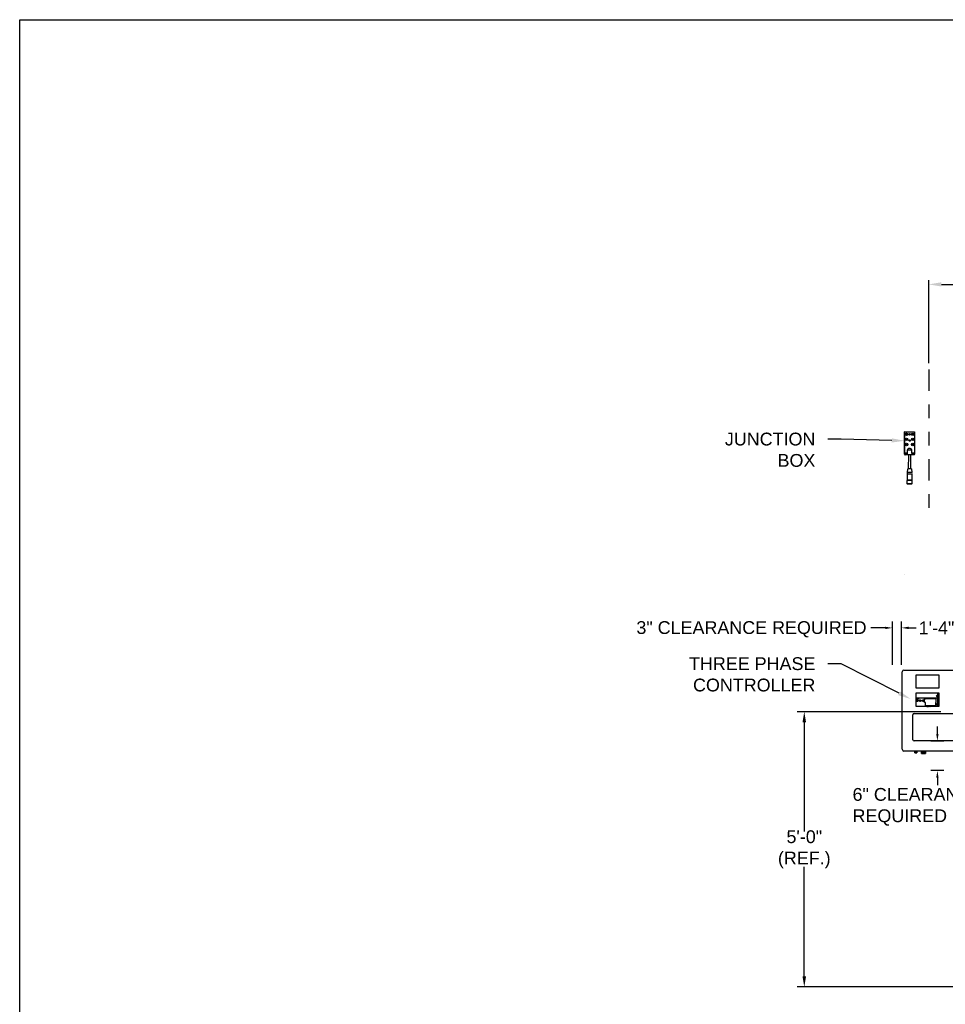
# Model space of a CAD drawing. Header units: inches. Extents: x 170 to 312, y 215 to 248.
# Tile 292 of 557: x 219 to 226, y 240 to 247. Entities that reach past the tile are written whole.
import ezdxf
from ezdxf import colors
from ezdxf.entities.mleader import LeaderData, LeaderLine
from ezdxf.math import Vec2, Vec3

# ---------------------------------------------------------------- set-up
doc = ezdxf.new("R2010")
doc.units = ezdxf.units.IN
doc.header["$LTSCALE"] = 0.25
doc.header["$MEASUREMENT"] = 0
doc.linetypes.add('PHANTOM2', pattern=[1.25, 0.625, -0.125, 0.125, -0.125, 0.125, -0.125])
for name, color, linetype in [('ANNOTATIONS', 1, 'Continuous'), ('HIDDEN', 6, 'PHANTOM2'), ('MOTOR LH', 7, 'Continuous')]:
    doc.layers.add(name, color=color, linetype=linetype)
doc.styles.add('ARIAL', font='arial.ttf', dxfattribs={"height": 0.09375})
doc.dimstyles.new('STANDARD$0', dxfattribs={"dimtxt": 0.09375, "dimasz": 0.09375, "dimexe": 0.03125, "dimexo": 0.046875, "dimgap": 0.09, "dimtad": 0, "dimtih": 1, "dimtoh": 1, "dimdec": 4, "dimzin": 0, "dimdsep": 46, "dimtxsty": 'ARIAL', "dimcen": 0.09, "dimadec": 0, "dimazin": 0, "dimtfac": 1, "dimtdec": 4, "dimtofl": 0, "dimtmove": 0, "dimatfit": 1, "dimfxl": 1, "dimtolj": 1, "dimtzin": 0, "dimarcsym": 0})

# ---------------------------------------------------------------- blocks, each defined once
blk = doc.blocks.new('*D62')
at = {"layer": 'ANNOTATIONS', "color": 0, "lineweight": -2, "transparency": 16777216}
for p, q in [((225.5645, 244.6686), (225.5645, 245.2762)), ((225.6582, 245.2449), (225.9837, 245.2449)), ((226.6714, 245.2449), (226.3459, 245.2449)), ((226.7652, 243.2753), (226.7652, 245.2762))]:
    blk.add_line(p, q, dxfattribs=at)
at = {"layer": 'ANNOTATIONS', "color": 0, "transparency": 16777216}
for points in [[(225.6582, 245.2605), (225.6582, 245.2293), (225.5645, 245.2449)], [(226.6714, 245.2605), (226.6714, 245.2293), (226.7652, 245.2449)]]:
    blk.add_solid(points, dxfattribs=at)
at = {"layer": 'defpoints', "color": 0, "transparency": 16777216}
for p in [(225.5645, 245.2449), (225.5645, 244.6217), (226.7652, 243.2284)]:
    blk.add_point(p, dxfattribs=at)
at = {"layer": 'ANNOTATIONS', "color": 0, "transparency": 16777216, "insert": (226.1648, 245.2449), "char_height": 0.09375, "attachment_point": 5, "style": 'ARIAL'}
blk.add_mtext('\\A1;20"', dxfattribs=at)

msp = doc.modelspace()

# ---------------------------------------------------------------- linework, layer by layer
at = {"layer": 'ANNOTATIONS'}
for p, q in [((225.29954, 242.46136), (225.29954, 242.77806)), ((225.36522, 242.46136), (225.36522, 242.77806)), ((225.2464, 242.73092), (225.1418, 242.73092)), ((225.41866, 242.73092), (225.4718, 242.73092)), ((225.65437, 242.11772), (224.60342, 242.11772)), ((224.65452, 242.04006), (224.65452, 241.23964)), ((225.62821, 241.95547), (225.62821, 242.00861)), ((225.67534, 241.90233), (225.58108, 241.90233)), ((225.67534, 241.68703), (225.58108, 241.68703)), ((225.62821, 241.63389), (225.62821, 241.58075)), ((224.65452, 240.18109), (224.65452, 240.98112)), ((226.18475, 240.10342), (224.60342, 240.10342))]:
    msp.add_line(p, q, dxfattribs=at)
for points in [[(225.2464, 242.73978), (225.2464, 242.72207), (225.29954, 242.73092)], [(225.41866, 242.73978), (225.41866, 242.72207), (225.36552, 242.73092)], [(224.66746, 242.04006), (224.64157, 242.04006), (224.65452, 242.11772)], [(225.63707, 241.95547), (225.61936, 241.95547), (225.62821, 241.90233)], [(225.63707, 241.63389), (225.61936, 241.63389), (225.62821, 241.68703)], [(224.66746, 240.18109), (224.64157, 240.18109), (224.65452, 240.10342)]]:
    msp.add_solid(points, dxfattribs=at)
at = {"layer": 'defpoints'}
msp.add_lwpolyline([(238.38533, 234.44685), (218.91545, 234.44685), (218.91545, 247.18196), (238.38533, 247.18196)], close=True, dxfattribs=at)
at = {"layer": 'HIDDEN'}
msp.add_line((225.56447, 244.62168), (225.56447, 243.59099), dxfattribs=at)
at = {"layer": 'MOTOR LH'}
for p, q in [((225.3884, 244.00197), (225.38871, 244.16558)), ((225.38893, 244.01087), (225.38922, 244.16507)), ((225.38922, 244.1661), (225.46086, 244.16596)), ((225.38973, 244.16558), (225.46035, 244.16545)), ((225.40676, 244.14873), (225.40675, 244.14737)), ((225.40675, 244.14737), (225.40754, 244.14736)), ((225.40752, 244.14873), (225.40676, 244.14873)), ((225.46086, 244.16494), (225.46057, 244.01074)), ((225.46137, 244.16545), (225.46107, 244.00183)), ((225.40795, 244.01032), (225.38944, 244.01036)), ((225.40793, 243.99821), (225.39211, 243.99824)), ((225.40307, 244.00129), (225.39471, 244.00131)), ((225.39472, 244.00728), (225.40308, 244.00726)), ((225.40795, 244.01032), (225.40793, 243.99821)), ((225.40799, 244.03233), (225.40795, 244.01032)), ((225.41432, 243.9973), (225.41432, 243.9982)), ((225.41806, 243.89495), (225.41825, 243.99729)), ((225.42993, 244.04355), (225.4197, 244.04356)), ((225.43121, 243.99727), (225.43102, 243.89492)), ((225.43513, 243.99816), (225.43513, 243.99726)), ((225.44155, 244.01026), (225.44153, 243.99815)), ((225.45735, 243.99812), (225.44153, 243.99815)), ((225.44155, 244.01026), (225.44159, 244.03227)), ((225.46006, 244.01023), (225.44155, 244.01026)), ((225.45476, 244.0012), (225.4464, 244.00121)), ((225.44641, 244.00718), (225.45477, 244.00717)), ((225.40839, 243.81309), (225.40847, 243.85573)), ((225.40885, 243.86924), (225.41123, 243.89403)), ((225.43784, 243.89398), (225.44013, 243.86918)), ((225.44046, 243.85567), (225.44039, 243.81303)), ((225.40693, 243.78443), (225.40698, 243.80913)), ((225.40698, 243.80913), (225.40839, 243.81309)), ((225.44039, 243.81303), (225.44178, 243.80907)), ((225.44178, 243.80907), (225.44173, 243.78437)), ((225.37111, 241.84212), (225.37111, 242.40971)), ((225.38359, 242.42219), (225.87452, 242.42219)), ((225.47317, 242.28866), (225.47317, 242.38848)), ((225.47317, 242.38848), (225.63953, 242.38848)), ((225.63953, 242.38848), (225.63953, 242.28866)), ((225.63953, 242.28866), (225.47317, 242.28866)), ((225.47317, 242.15539), (225.47317, 242.25494)), ((225.47317, 242.25494), (225.63953, 242.25494)), ((225.47317, 242.22), (225.63068, 242.22)), ((225.47317, 242.21568), (225.48969, 242.21568)), ((225.48969, 242.21044), (225.47317, 242.21044)), ((225.47506, 242.21568), (225.47506, 242.21044)), ((225.47558, 242.21568), (225.47558, 242.21044)), ((225.47655, 242.21044), (225.47655, 242.21568)), ((225.4767, 242.21568), (225.4767, 242.21044)), ((225.47707, 242.21044), (225.47707, 242.21568)), ((225.47723, 242.21568), (225.47723, 242.21044)), ((225.4782, 242.21044), (225.4782, 242.21568)), ((225.47872, 242.21044), (225.47872, 242.21568)), ((225.48969, 242.21568), (225.48969, 242.21044)), ((225.53339, 242.18594), (225.53339, 242.21148)), ((225.53339, 242.21148), (225.54094, 242.21148)), ((225.54094, 242.21494), (225.6143, 242.21494)), ((225.54094, 242.21148), (225.54094, 242.21494)), ((225.6143, 242.21494), (225.6143, 242.21148)), ((225.6143, 242.21148), (225.61768, 242.21148)), ((225.61768, 242.21148), (225.61768, 242.18594)), ((225.63068, 242.2359), (225.63068, 242.25494)), ((225.63068, 242.2303), (225.63068, 242.17433)), ((225.63074, 242.25494), (225.63074, 242.2358)), ((225.63074, 242.23039), (225.63074, 242.17423)), ((225.6314, 242.23438), (225.6314, 242.25494)), ((225.6314, 242.17282), (225.6314, 242.23181)), ((225.63179, 242.15539), (225.63179, 242.25494)), ((225.63218, 242.15539), (225.63218, 242.25494)), ((225.63402, 242.15539), (225.63402, 242.25494)), ((225.63953, 242.25494), (225.63953, 242.15539)), ((225.63953, 242.15539), (225.47317, 242.15539)), ((225.54094, 242.18594), (225.53339, 242.18594)), ((225.54094, 242.16123), (225.54094, 242.18594)), ((225.6143, 242.16124), (225.54094, 242.16124)), ((225.6143, 242.16123), (225.54094, 242.16123)), ((225.5452, 242.15647), (225.54719, 242.15647)), ((225.5452, 242.15539), (225.5452, 242.15647)), ((225.54719, 242.15882), (225.54719, 242.15539)), ((225.5738, 242.15882), (225.54719, 242.15882)), ((225.54719, 242.15859), (225.5738, 242.15859)), ((225.54719, 242.1582), (225.5738, 242.1582)), ((225.54753, 242.15698), (225.5482, 242.15539)), ((225.54783, 242.15698), (225.54753, 242.15698)), ((225.5485, 242.15539), (225.54783, 242.15698)), ((225.54848, 242.15882), (225.54848, 242.15909)), ((225.54848, 242.15909), (225.57271, 242.15909)), ((225.54991, 242.15698), (225.54923, 242.15539)), ((225.54953, 242.15539), (225.55021, 242.15698)), ((225.55021, 242.15698), (225.54991, 242.15698)), ((225.55795, 242.15666), (225.55833, 242.15666)), ((225.55861, 242.15698), (225.558, 242.15698)), ((225.55833, 242.15566), (225.55814, 242.15566)), ((225.55833, 242.15666), (225.55833, 242.15566)), ((225.55861, 242.15539), (225.55861, 242.15698)), ((225.5642, 242.15698), (225.56347, 242.15539)), ((225.56377, 242.15539), (225.56423, 242.15638)), ((225.56424, 242.15698), (225.5642, 242.15698)), ((225.56423, 242.15638), (225.56469, 242.15539)), ((225.565, 242.15539), (225.56424, 242.15698)), ((225.56976, 242.15554), (225.56976, 242.15539)), ((225.57068, 242.15554), (225.56976, 242.15554)), ((225.57068, 242.15646), (225.57068, 242.15554)), ((225.57096, 242.15646), (225.57068, 242.15646)), ((225.57096, 242.15554), (225.57096, 242.15646)), ((225.57188, 242.15554), (225.57096, 242.15554)), ((225.57188, 242.15539), (225.57188, 242.15554)), ((225.57271, 242.15909), (225.57271, 242.15882)), ((225.5738, 242.15539), (225.5738, 242.15882)), ((225.5738, 242.15647), (225.57599, 242.15647)), ((225.57599, 242.15647), (225.57599, 242.15539)), ((225.57677, 242.16124), (225.57677, 242.16123)), ((225.57743, 242.16124), (225.57743, 242.16123)), ((225.58267, 242.16123), (225.58267, 242.16124)), ((225.58332, 242.16123), (225.58332, 242.16124)), ((225.60985, 242.16124), (225.60985, 242.16123)), ((225.61037, 242.16124), (225.61037, 242.16123)), ((225.61134, 242.16123), (225.61134, 242.16124)), ((225.6115, 242.16124), (225.6115, 242.16123)), ((225.61187, 242.16123), (225.61187, 242.16124)), ((225.61202, 242.16124), (225.61202, 242.16123)), ((225.61299, 242.16123), (225.61299, 242.16124)), ((225.61351, 242.16123), (225.61351, 242.16124)), ((225.61768, 242.18594), (225.6143, 242.18594)), ((225.6143, 242.18594), (225.6143, 242.16123)), ((225.62212, 242.17096), (225.6313, 242.17051)), ((225.63068, 242.16873), (225.63068, 242.15539)), ((225.63074, 242.16883), (225.63074, 242.15539)), ((225.6314, 242.15539), (225.6314, 242.17025)), ((225.44792, 241.9128), (225.44792, 242.09547)), ((225.4574, 242.10495), (225.79378, 242.10495)), ((225.79378, 241.90332), (225.4574, 241.90332)), ((225.87452, 241.82964), (225.38359, 241.82964)), ((225.46314, 241.82417), (225.46314, 241.82964)), ((225.47778, 241.82964), (225.47778, 241.82417)), ((225.51248, 241.82051), (225.51248, 241.82964)), ((225.5411, 241.82964), (225.5411, 241.82051)), ((225.46281, 241.82398), (225.46314, 241.82417)), ((225.46314, 241.82379), (225.46281, 241.82398)), ((225.47811, 241.82398), (225.46281, 241.82398)), ((225.46281, 241.82332), (225.46314, 241.82351)), ((225.46314, 241.82312), (225.46281, 241.82332)), ((225.47811, 241.82332), (225.46281, 241.82332)), ((225.46281, 241.82265), (225.46314, 241.82284)), ((225.46314, 241.82246), (225.46281, 241.82265)), ((225.47811, 241.82265), (225.46281, 241.82265)), ((225.46281, 241.82199), (225.46314, 241.82218)), ((225.46314, 241.82179), (225.46281, 241.82199)), ((225.47811, 241.82199), (225.46281, 241.82199)), ((225.46281, 241.82132), (225.46314, 241.82151)), ((225.46314, 241.82113), (225.46281, 241.82132)), ((225.47811, 241.82132), (225.46281, 241.82132)), ((225.46281, 241.82066), (225.46314, 241.82085)), ((225.46314, 241.82046), (225.46281, 241.82066)), ((225.47811, 241.82066), (225.46281, 241.82066)), ((225.46281, 241.81999), (225.46314, 241.82018)), ((225.46314, 241.8198), (225.46281, 241.81999)), ((225.47811, 241.81999), (225.46281, 241.81999)), ((225.46281, 241.81932), (225.46314, 241.81952)), ((225.46314, 241.81913), (225.46281, 241.81932)), ((225.47811, 241.81932), (225.46281, 241.81932)), ((225.47778, 241.82417), (225.46314, 241.82417)), ((225.46314, 241.82351), (225.46314, 241.82379)), ((225.47778, 241.82379), (225.46314, 241.82379)), ((225.47778, 241.82351), (225.46314, 241.82351)), ((225.46314, 241.82284), (225.46314, 241.82312)), ((225.47778, 241.82312), (225.46314, 241.82312)), ((225.47778, 241.82284), (225.46314, 241.82284)), ((225.46314, 241.82218), (225.46314, 241.82246)), ((225.47778, 241.82246), (225.46314, 241.82246)), ((225.47778, 241.82218), (225.46314, 241.82218)), ((225.46314, 241.82151), (225.46314, 241.82179)), ((225.47778, 241.82179), (225.46314, 241.82179)), ((225.47778, 241.82151), (225.46314, 241.82151)), ((225.46314, 241.82085), (225.46314, 241.82113)), ((225.47778, 241.82113), (225.46314, 241.82113)), ((225.47778, 241.82085), (225.46314, 241.82085)), ((225.46314, 241.82018), (225.46314, 241.82046)), ((225.47778, 241.82046), (225.46314, 241.82046)), ((225.47778, 241.82018), (225.46314, 241.82018)), ((225.46314, 241.81952), (225.46314, 241.8198)), ((225.47778, 241.8198), (225.46314, 241.8198)), ((225.47778, 241.81952), (225.46314, 241.81952)), ((225.46314, 241.81766), (225.46314, 241.81913)), ((225.47778, 241.81913), (225.46314, 241.81913)), ((225.46314, 241.81766), (225.47778, 241.81766)), ((225.47778, 241.82417), (225.47811, 241.82398)), ((225.47811, 241.82398), (225.47778, 241.82379)), ((225.47778, 241.82379), (225.47778, 241.82351)), ((225.47778, 241.82351), (225.47811, 241.82332)), ((225.47811, 241.82332), (225.47778, 241.82312)), ((225.47778, 241.82312), (225.47778, 241.82284)), ((225.47778, 241.82284), (225.47811, 241.82265)), ((225.47811, 241.82265), (225.47778, 241.82246)), ((225.47778, 241.82246), (225.47778, 241.82218)), ((225.47778, 241.82218), (225.47811, 241.82199)), ((225.47811, 241.82199), (225.47778, 241.82179)), ((225.47778, 241.82179), (225.47778, 241.82151)), ((225.47778, 241.82151), (225.47811, 241.82132)), ((225.47811, 241.82132), (225.47778, 241.82113)), ((225.47778, 241.82113), (225.47778, 241.82085)), ((225.47778, 241.82085), (225.47811, 241.82066)), ((225.47811, 241.82066), (225.47778, 241.82046)), ((225.47778, 241.82046), (225.47778, 241.82018)), ((225.47778, 241.82018), (225.47811, 241.81999)), ((225.47811, 241.81999), (225.47778, 241.8198)), ((225.47778, 241.8198), (225.47778, 241.81952)), ((225.47778, 241.81952), (225.47811, 241.81932)), ((225.47811, 241.81932), (225.47778, 241.81913)), ((225.47778, 241.81913), (225.47778, 241.81766)), ((225.51215, 241.82032), (225.51248, 241.82051)), ((225.51248, 241.82013), (225.51215, 241.82032)), ((225.54143, 241.82032), (225.51215, 241.82032)), ((225.51215, 241.81949), (225.51248, 241.81968)), ((225.51248, 241.8193), (225.51215, 241.81949)), ((225.54143, 241.81949), (225.51215, 241.81949)), ((225.51215, 241.81866), (225.51248, 241.81885)), ((225.51248, 241.81847), (225.51215, 241.81866)), ((225.54143, 241.81866), (225.51215, 241.81866)), ((225.51215, 241.81783), (225.51248, 241.81802)), ((225.51248, 241.81763), (225.51215, 241.81783)), ((225.54143, 241.81783), (225.51215, 241.81783)), ((225.51215, 241.817), (225.51248, 241.81719)), ((225.51248, 241.8168), (225.51215, 241.817)), ((225.54143, 241.817), (225.51215, 241.817)), ((225.51215, 241.81616), (225.51248, 241.81636)), ((225.51248, 241.81597), (225.51215, 241.81616)), ((225.54143, 241.81616), (225.51215, 241.81616)), ((225.51215, 241.81533), (225.51248, 241.81552)), ((225.51248, 241.81514), (225.51215, 241.81533)), ((225.54143, 241.81533), (225.51215, 241.81533)), ((225.51215, 241.8145), (225.51248, 241.81469)), ((225.51248, 241.81431), (225.51215, 241.8145)), ((225.54143, 241.8145), (225.51215, 241.8145)), ((225.51248, 241.82051), (225.5411, 241.82051)), ((225.51248, 241.81968), (225.51248, 241.82013)), ((225.5411, 241.82013), (225.51248, 241.82013)), ((225.51248, 241.81968), (225.5411, 241.81968)), ((225.51248, 241.81885), (225.51248, 241.8193)), ((225.5411, 241.8193), (225.51248, 241.8193)), ((225.51248, 241.81885), (225.5411, 241.81885)), ((225.51248, 241.81802), (225.51248, 241.81847)), ((225.5411, 241.81847), (225.51248, 241.81847)), ((225.51248, 241.81802), (225.5411, 241.81802)), ((225.51248, 241.81719), (225.51248, 241.81763)), ((225.5411, 241.81763), (225.51248, 241.81763)), ((225.51248, 241.81719), (225.5411, 241.81719)), ((225.51248, 241.81636), (225.51248, 241.8168)), ((225.5411, 241.8168), (225.51248, 241.8168)), ((225.51248, 241.81636), (225.5411, 241.81636)), ((225.51248, 241.81552), (225.51248, 241.81597)), ((225.5411, 241.81597), (225.51248, 241.81597)), ((225.51248, 241.81552), (225.5411, 241.81552)), ((225.51248, 241.81469), (225.51248, 241.81514)), ((225.5411, 241.81514), (225.51248, 241.81514)), ((225.51248, 241.81469), (225.5411, 241.81469)), ((225.51248, 241.812), (225.51248, 241.81431)), ((225.5411, 241.81431), (225.51248, 241.81431)), ((225.51248, 241.812), (225.5411, 241.812)), ((225.5411, 241.82051), (225.54143, 241.82032)), ((225.54143, 241.82032), (225.5411, 241.82013)), ((225.5411, 241.82013), (225.5411, 241.81968)), ((225.5411, 241.81968), (225.54143, 241.81949)), ((225.54143, 241.81949), (225.5411, 241.8193)), ((225.5411, 241.8193), (225.5411, 241.81885)), ((225.5411, 241.81885), (225.54143, 241.81866)), ((225.54143, 241.81866), (225.5411, 241.81847)), ((225.5411, 241.81847), (225.5411, 241.81802)), ((225.5411, 241.81802), (225.54143, 241.81783)), ((225.54143, 241.81783), (225.5411, 241.81763)), ((225.5411, 241.81763), (225.5411, 241.81719)), ((225.5411, 241.81719), (225.54143, 241.817)), ((225.54143, 241.817), (225.5411, 241.8168)), ((225.5411, 241.8168), (225.5411, 241.81636)), ((225.5411, 241.81636), (225.54143, 241.81616)), ((225.54143, 241.81616), (225.5411, 241.81597)), ((225.5411, 241.81597), (225.5411, 241.81552)), ((225.5411, 241.81552), (225.54143, 241.81533)), ((225.54143, 241.81533), (225.5411, 241.81514)), ((225.5411, 241.81514), (225.5411, 241.81469)), ((225.5411, 241.81469), (225.54143, 241.8145)), ((225.54143, 241.8145), (225.5411, 241.81431)), ((225.5411, 241.81431), (225.5411, 241.812))]:
    msp.add_line(p, q, dxfattribs=at)
at = {"layer": 'MOTOR LH', "flags": 128}
for points in [[(225.44153, 243.99815), (225.44128, 243.99815), (225.44052, 243.99815), (225.43928, 243.99816), (225.4376, 243.99816), (225.43553, 243.99816), (225.43313, 243.99817), (225.43048, 243.99817), (225.42765, 243.99818), (225.42473, 243.99818), (225.42181, 243.99819), (225.41898, 243.99819), (225.41633, 243.9982), (225.41393, 243.9982), (225.41186, 243.99821), (225.41018, 243.99821), (225.40894, 243.99821), (225.40818, 243.99821), (225.40793, 243.99821)], [(225.44159, 244.03227), (225.44134, 244.03227), (225.44058, 244.03227), (225.43934, 244.03227), (225.43766, 244.03227), (225.43559, 244.03228), (225.43319, 244.03228), (225.43054, 244.03229), (225.42771, 244.03229), (225.42479, 244.0323), (225.42188, 244.0323), (225.41905, 244.03231), (225.41639, 244.03231), (225.41399, 244.03232), (225.41192, 244.03232), (225.41024, 244.03232), (225.409, 244.03233), (225.40825, 244.03233), (225.40799, 244.03233)], [(225.42473, 243.99728), (225.42249, 243.99728), (225.42036, 243.99729), (225.41843, 243.99729), (225.4168, 243.99729), (225.41553, 243.9973), (225.4147, 243.9973), (225.41434, 243.9973), (225.41432, 243.9973)], [(225.43513, 243.99726), (225.43512, 243.99726), (225.43475, 243.99726), (225.43392, 243.99726), (225.43266, 243.99726), (225.43102, 243.99727), (225.4291, 243.99727), (225.42696, 243.99727), (225.42473, 243.99728)], [(225.42447, 243.8557), (225.42169, 243.85571), (225.41899, 243.85571), (225.41647, 243.85572), (225.41418, 243.85572), (225.41221, 243.85573), (225.41061, 243.85573), (225.40943, 243.85573), (225.40871, 243.85573), (225.40847, 243.85573)], [(225.42449, 243.86921), (225.42177, 243.86922), (225.41914, 243.86922), (225.41667, 243.86923), (225.41444, 243.86923), (225.41251, 243.86923), (225.41095, 243.86924), (225.40979, 243.86924), (225.40909, 243.86924), (225.40885, 243.86924)], [(225.42454, 243.89401), (225.42202, 243.89401), (225.41959, 243.89401), (225.41734, 243.89402), (225.41535, 243.89402), (225.4137, 243.89403), (225.41243, 243.89403), (225.41161, 243.89403), (225.41125, 243.89403), (225.41123, 243.89403)], [(225.42454, 243.89493), (225.42214, 243.89494), (225.41984, 243.89494), (225.41771, 243.89495), (225.41585, 243.89495), (225.41432, 243.89495), (225.41319, 243.89495), (225.41249, 243.89496), (225.41225, 243.89496)], [(225.44046, 243.85567), (225.44022, 243.85568), (225.4395, 243.85568), (225.43832, 243.85568), (225.43672, 243.85568), (225.43475, 243.85569), (225.43246, 243.85569), (225.42994, 243.85569), (225.42724, 243.8557), (225.42447, 243.8557)], [(225.44013, 243.86918), (225.43989, 243.86918), (225.43919, 243.86918), (225.43803, 243.86919), (225.43647, 243.86919), (225.43454, 243.86919), (225.43231, 243.8692), (225.42984, 243.8692), (225.42721, 243.86921), (225.42449, 243.86921)], [(225.43682, 243.89491), (225.43659, 243.89491), (225.43589, 243.89491), (225.43475, 243.89491), (225.43323, 243.89492), (225.43136, 243.89492), (225.42924, 243.89492), (225.42693, 243.89493), (225.42454, 243.89493)], [(225.43784, 243.89398), (225.43783, 243.89398), (225.43747, 243.89398), (225.43664, 243.89398), (225.43537, 243.89399), (225.43372, 243.89399), (225.43173, 243.89399), (225.42948, 243.894), (225.42705, 243.894), (225.42454, 243.89401)], [(225.42433, 243.7844), (225.42147, 243.78441), (225.41868, 243.78441), (225.41605, 243.78442), (225.41365, 243.78442), (225.41153, 243.78442), (225.40977, 243.78443), (225.4084, 243.78443), (225.40747, 243.78443), (225.40699, 243.78443), (225.40693, 243.78443)], [(225.42438, 243.8091), (225.42152, 243.8091), (225.41873, 243.80911), (225.4161, 243.80912), (225.41369, 243.80912), (225.41158, 243.80912), (225.40981, 243.80913), (225.40845, 243.80913), (225.40751, 243.80913), (225.40704, 243.80913), (225.40698, 243.80913)], [(225.4271, 243.78337), (225.42156, 243.78338), (225.41888, 243.78339), (225.41635, 243.78339), (225.41404, 243.7834), (225.41204, 243.7834), (225.41039, 243.7834), (225.40914, 243.78341), (225.40832, 243.78341), (225.40797, 243.78341), (225.40796, 243.78341)], [(225.42716, 243.81306), (225.42161, 243.81307), (225.41891, 243.81307), (225.41639, 243.81308), (225.4141, 243.81308), (225.41213, 243.81308), (225.41053, 243.81309), (225.40935, 243.81309), (225.40863, 243.81309), (225.40839, 243.81309)], [(225.44173, 243.78437), (225.44167, 243.78437), (225.4412, 243.78437), (225.44027, 243.78437), (225.4389, 243.78437), (225.43713, 243.78438), (225.43502, 243.78438), (225.43261, 243.78438), (225.42998, 243.78439), (225.4272, 243.7844), (225.42433, 243.7844)], [(225.44178, 243.80907), (225.44172, 243.80907), (225.44125, 243.80907), (225.44031, 243.80907), (225.43894, 243.80907), (225.43718, 243.80908), (225.43507, 243.80908), (225.43266, 243.80908), (225.43003, 243.80909), (225.42724, 243.80909), (225.42438, 243.8091)], [(225.44071, 243.78335), (225.44069, 243.78335), (225.44034, 243.78335), (225.43953, 243.78335), (225.43828, 243.78335), (225.43662, 243.78335), (225.43462, 243.78336), (225.43232, 243.78336), (225.42979, 243.78337), (225.4271, 243.78337)], [(225.44039, 243.81303), (225.44014, 243.81303), (225.43942, 243.81303), (225.43824, 243.81303), (225.43664, 243.81304), (225.43467, 243.81304), (225.43239, 243.81305), (225.42986, 243.81305), (225.42716, 243.81306)], [(225.62212, 242.23252), (225.62321, 242.23247), (225.62435, 242.23241), (225.62552, 242.23236), (225.62671, 242.2323), (225.62789, 242.23224), (225.62906, 242.23219), (225.6302, 242.23213), (225.6313, 242.23208)], [(225.63137, 242.23367), (225.63028, 242.23373), (225.62914, 242.23378), (225.62797, 242.23384), (225.62678, 242.2339), (225.6256, 242.23395), (225.62443, 242.23401), (225.62329, 242.23406), (225.62219, 242.23412)], [(225.63137, 242.17211), (225.63028, 242.17216), (225.62914, 242.17221), (225.62797, 242.17227), (225.62678, 242.17233), (225.6256, 242.17239), (225.62443, 242.17244), (225.62329, 242.1725), (225.62219, 242.17255)]]:
    msp.add_lwpolyline(points, dxfattribs=at)
at = {"layer": 'MOTOR LH'}
for centre, radius in [((225.40215, 244.14799), 0.00913), ((225.40215, 244.14799), 0.00785), ((225.39943, 244.14528), 0.000853), ((225.39944, 244.15071), 0.000853), ((225.40215, 244.14799), 0.000853), ((225.40486, 244.14527), 0.000853), ((225.40487, 244.1507), 0.000853), ((225.42501, 244.14786), 0.00536), ((225.42501, 244.14786), 0.00292), ((225.44786, 244.14791), 0.00913), ((225.44786, 244.14791), 0.00785), ((225.44786, 244.14791), 0.00542), ((225.44515, 244.1452), 0.000853), ((225.44516, 244.15062), 0.000853), ((225.44786, 244.14791), 0.000853), ((225.45057, 244.14519), 0.000853), ((225.45058, 244.15061), 0.000853), ((225.40201, 244.07294), 0.00913), ((225.40208, 244.11046), 0.00913), ((225.40201, 244.07294), 0.00785), ((225.40208, 244.11046), 0.00785), ((225.40201, 244.07294), 0.00542), ((225.40208, 244.11046), 0.00542), ((225.39929, 244.07023), 0.000853), ((225.3993, 244.07565), 0.000853), ((225.39936, 244.10776), 0.000853), ((225.39937, 244.11318), 0.000853), ((225.40201, 244.07294), 0.000853), ((225.40208, 244.11046), 0.000853), ((225.40472, 244.07022), 0.000853), ((225.40473, 244.07564), 0.000853), ((225.40479, 244.10775), 0.000853), ((225.4048, 244.11317), 0.000853), ((225.42492, 244.10215), 0.00536), ((225.42492, 244.10215), 0.00292), ((225.44772, 244.07285), 0.00913), ((225.44779, 244.11038), 0.00913), ((225.44772, 244.07285), 0.00785), ((225.44779, 244.11038), 0.00785), ((225.44772, 244.07285), 0.00542), ((225.44779, 244.11038), 0.00542), ((225.44501, 244.07014), 0.000853), ((225.44502, 244.07557), 0.000853), ((225.44508, 244.10767), 0.000853), ((225.44509, 244.1131), 0.000853), ((225.44772, 244.07285), 0.000853), ((225.44779, 244.11038), 0.000853), ((225.45043, 244.07013), 0.000853), ((225.45044, 244.07556), 0.000853), ((225.4505, 244.10766), 0.000853), ((225.45051, 244.11309), 0.000853), ((225.48108, 242.19806), 0.00622), ((225.50269, 242.19806), 0.00622), ((225.52431, 242.19806), 0.00622), ((225.62675, 242.2331), 0.00482), ((225.62675, 242.17153), 0.00482)]:
    msp.add_circle(centre, radius, dxfattribs=at)
for centre, radius, start, end in [((225.38922, 244.16558), 0.000512, 89.893812, 179.893812), ((225.38973, 244.16507), 0.000512, 89.893812, 179.893812), ((225.40215, 244.14799), 0.00542, 7.827405, 353.373984), ((225.46035, 244.16494), 0.000512, 359.893812, 89.893812), ((225.46086, 244.16545), 0.000512, 359.893812, 89.893812), ((225.39212, 244.00196), 0.00372, 179.893812, 269.893812), ((225.38944, 244.01087), 0.000512, 179.893812, 269.893812), ((225.39472, 244.00429), 0.00299, 89.893812, 269.893812), ((225.40308, 244.00428), 0.00299, 269.893812, 89.893812), ((225.42071, 244.0308), 0.01281, 94.528623, 173.129291), ((225.42889, 244.0308), 0.01279, 6.6018, 85.315533), ((225.4464, 244.0042), 0.00299, 89.893812, 269.893812), ((225.45476, 244.00418), 0.00299, 269.893812, 89.893812), ((225.45735, 244.00184), 0.00372, 269.893812, 359.893812), ((225.46006, 244.01074), 0.000512, 269.893812, 359.893812), ((225.38943, 243.86304), 0.02038, 339.010203, 17.718399), ((225.41225, 243.89393), 0.00102, 89.893812, 174.517106), ((225.43682, 243.89389), 0.00102, 5.270517, 89.893812), ((225.45952, 243.86291), 0.02038, 162.069225, 200.777421), ((225.40796, 243.78443), 0.00102, 179.893812, 269.893812), ((225.44071, 243.78437), 0.00102, 269.893812, 359.893812), ((225.38449, 243.11945), 0.00102, 269.893812, 359.893812), ((225.38359, 242.40971), 0.01248, 90, 180), ((225.62675, 242.2331), 0.00473, 167.493574, 186.951063), ((225.62675, 242.2331), 0.00466, 187.07983, 347.364808), ((225.62675, 242.2331), 0.00466, 7.07983, 167.364808), ((225.62675, 242.2331), 0.00473, 347.493574, 6.951063), ((225.62675, 242.17153), 0.00473, 167.493574, 186.951063), ((225.62675, 242.17153), 0.00466, 187.07983, 347.364808), ((225.62675, 242.17153), 0.00466, 7.07983, 167.364808), ((225.62675, 242.17153), 0.00473, 347.493574, 6.951063), ((225.4589, 242.09397), 0.01108, 97.758098, 172.241902), ((225.4589, 241.9143), 0.01108, 187.758098, 262.241902), ((225.38359, 241.84212), 0.01248, 180, 270)]:
    msp.add_arc(centre, radius, start, end, dxfattribs=at)
for points, knots in [([(225.47551, 242.19806), (225.47559, 242.19736), (225.4757, 242.19628), (225.4764, 242.19498), (225.47711, 242.19409), (225.47801, 242.19337), (225.4793, 242.1927), (225.48108, 242.19236), (225.48286, 242.1927), (225.48415, 242.19337), (225.48505, 242.19409), (225.48577, 242.19498), (225.48644, 242.19628), (225.48678, 242.19806), (225.48644, 242.19983), (225.48577, 242.20113), (225.48505, 242.20202), (225.48415, 242.20274), (225.48286, 242.20342), (225.48108, 242.20376), (225.4793, 242.20342), (225.47801, 242.20274), (225.47711, 242.20202), (225.4764, 242.20113), (225.4757, 242.19983), (225.47559, 242.19876), (225.47551, 242.19806)], [0, 0, 0, 0, 0.059864, 0.0920901, 0.1250002, 0.1579098, 0.1901354, 0.25, 0.309864, 0.3420901, 0.3749998, 0.4079095, 0.4401356, 0.4999996, 0.5598642, 0.5920898, 0.6249994, 0.6579095, 0.6901356, 0.7499996, 0.8098642, 0.8420898, 0.8749998, 0.9079098, 0.9401354, 1, 1, 1, 1]), ([(225.49713, 242.19806), (225.4972, 242.19736), (225.49732, 242.19628), (225.49801, 242.19498), (225.49873, 242.19409), (225.49962, 242.19337), (225.50092, 242.1927), (225.50269, 242.19236), (225.50447, 242.1927), (225.50577, 242.19337), (225.50666, 242.19409), (225.50738, 242.19498), (225.50806, 242.19628), (225.5084, 242.19806), (225.50806, 242.19983), (225.50738, 242.20113), (225.50666, 242.20202), (225.50577, 242.20274), (225.50447, 242.20342), (225.50269, 242.20376), (225.50092, 242.20342), (225.49962, 242.20274), (225.49873, 242.20202), (225.49801, 242.20113), (225.49732, 242.19983), (225.4972, 242.19876), (225.49713, 242.19806)], [0, 0, 0, 0, 0.0598641, 0.09209, 0.125, 0.1579097, 0.1901358, 0.2499998, 0.3098638, 0.3420899, 0.3749996, 0.4079096, 0.4401355, 0.4999996, 0.5598643, 0.5920896, 0.6249996, 0.6579097, 0.6901358, 0.7499998, 0.8098638, 0.8420899, 0.8749999, 0.90791, 0.9401353, 1, 1, 1, 1]), ([(225.51874, 242.19806), (225.51882, 242.19736), (225.51893, 242.19628), (225.51962, 242.19498), (225.52034, 242.19409), (225.52123, 242.19337), (225.52253, 242.1927), (225.52431, 242.19236), (225.52609, 242.1927), (225.52738, 242.19337), (225.52827, 242.19409), (225.529, 242.19498), (225.52967, 242.19628), (225.53001, 242.19806), (225.52967, 242.19983), (225.529, 242.20113), (225.52827, 242.20202), (225.52738, 242.20274), (225.52609, 242.20342), (225.52431, 242.20376), (225.52253, 242.20342), (225.52123, 242.20274), (225.52034, 242.20202), (225.51962, 242.20113), (225.51893, 242.19983), (225.51882, 242.19876), (225.51874, 242.19806)], [0, 0, 0, 0, 0.059864, 0.0920901, 0.1249998, 0.1579095, 0.1901356, 0.2499996, 0.3098642, 0.3420898, 0.3749995, 0.4079095, 0.4401355, 0.4999996, 0.5598642, 0.5920897, 0.6249997, 0.6579098, 0.6901354, 0.75, 0.809864, 0.8420901, 0.8750001, 0.9079098, 0.9401354, 1, 1, 1, 1]), ([(225.55227, 242.15706), (225.55202, 242.15704), (225.55153, 242.15699), (225.55099, 242.15654), (225.55066, 242.156), (225.55062, 242.15562), (225.55061, 242.15543)], [0, 0, 0, 0, 0.2797685, 0.5593598, 0.7795723, 1, 1, 1, 1]), ([(225.55089, 242.15543), (225.55091, 242.15562), (225.55096, 242.15602), (225.55134, 242.15645), (225.55179, 242.1567), (225.5521, 242.15673), (225.55225, 242.15674)], [0, 0, 0, 0, 0.279464, 0.5588701, 0.7795128, 1, 1, 1, 1]), ([(225.55225, 242.15674), (225.55245, 242.15672), (225.55284, 242.15667), (225.55329, 242.15632), (225.55356, 242.15588), (225.55359, 242.15557), (225.55361, 242.15541)], [0, 0, 0, 0, 0.27962489, 0.55934971, 0.77962748, 1, 1, 1, 1]), ([(225.55389, 242.15541), (225.55386, 242.15565), (225.5538, 242.15613), (225.55337, 242.15668), (225.55283, 242.15701), (225.55246, 242.15705), (225.55227, 242.15706)], [0, 0, 0, 0, 0.2797299, 0.55932695, 0.77968116, 1, 1, 1, 1]), ([(225.558, 242.15698), (225.55786, 242.15698), (225.5576, 242.15698), (225.55725, 242.15682), (225.55704, 242.15652), (225.55702, 242.15632), (225.55701, 242.15621)], [0, 0, 0, 0, 0.2813151, 0.5599241, 0.7799316, 1, 1, 1, 1]), ([(225.55701, 242.15621), (225.55701, 242.15614), (225.55702, 242.15599), (225.55713, 242.15574), (225.55728, 242.15562), (225.55737, 242.15555)], [0, 0, 0, 0, 0.2808676, 0.5615175, 1, 1, 1, 1]), ([(225.55737, 242.15555), (225.55727, 242.15552), (225.55716, 242.15548), (225.55708, 242.1554), (225.55708, 242.15539)], [0, 0, 0, 0, 0.9046821, 1, 1, 1, 1]), ([(225.55729, 242.15621), (225.5573, 242.15628), (225.55731, 242.1564), (225.55741, 242.15652), (225.55759, 242.15665), (225.55779, 242.15666), (225.55795, 242.15666)], [0, 0, 0, 0, 0.2492878, 0.3749238, 0.500647, 1, 1, 1, 1]), ([(225.55814, 242.15566), (225.55794, 242.15566), (225.5577, 242.15567), (225.55746, 242.15582), (225.55736, 242.15593), (225.5573, 242.15606), (225.55729, 242.15616), (225.55729, 242.15621)], [0, 0, 0, 0, 0.4986116, 0.6240096, 0.7494042, 0.8747378, 1, 1, 1, 1])]:
    msp.add_open_spline(points, degree=3, knots=knots, dxfattribs=at)

# ---------------------------------------------------------------- texts
at = {"layer": 'ANNOTATIONS', "char_height": 0.09375, "style": 'ARIAL'}
for s, insert, attachment_point in [('3" CLEARANCE REQUIRED', (223.42653, 242.72031), 4), ('1\'-4"', (225.7523, 242.73092), 6), ('6" CLEARANCE\\PREQUIRED', (225.00771, 241.42127), 4), ('5\'-0"\\P(REF.)', (224.65452, 241.11038), 5)]:
    msp.add_mtext(s, dxfattribs=dict(at, insert=insert, attachment_point=attachment_point))

# ---------------------------------------------------------------- dimensions: what is measured, and where the dimension line sits
at = {"layer": 'ANNOTATIONS'}
dim = msp.add_linear_dim(base=(225.56447, 245.24492), p1=(226.76515, 243.22842), p2=(225.56447, 244.62168), text='20"', dimstyle='STANDARD$0', dxfattribs=at)
dim.commit()
dim.dimension.update_dxf_attribs({"geometry": '*D62', "text_midpoint": (226.16481, 245.24492), "dimtype": 160})

# ---------------------------------------------------------------- leaders
ml = msp.add_multileader_mtext('Standard', dxfattribs=at)
ml.set_content('JUNCTION\\PBOX', color=256, style='ARIAL')
ml.set_leader_properties()
ml.build(insert=Vec2(0, 0))
ml.multileader.update_dxf_attribs({"dogleg_length": 0.36, "arrow_head_size": 0.09375})
ctx = ml.context
ctx.base_point, ctx.char_height, ctx.arrow_head_size, ctx.landing_gap_size, ctx.plane_origin = Vec3(223.99787, 244.11203), 0.09375, 0.09375, 0.09, Vec3(225.72771, 243.94949)
ctx.text_align_type = 2
notes = []
notes.append((ctx, [(0, (1, 1, 0), (224.92364, 244.11203), (-1, 0), 0.09796, [(0, [(225.38859, 244.10039)], 0, [])])]))
ctx.mtext.insert, ctx.mtext.alignment, ctx.mtext.flow_direction = Vec3(224.73568, 244.15971), 3, 5
ml = msp.add_multileader_mtext('Standard', dxfattribs=at)
ml.set_content('THREE PHASE\\PCONTROLLER', color=256, style='ARIAL')
ml.set_leader_properties()
ml.build(insert=Vec2(0, 0))
ml.multileader.update_dxf_attribs({"dogleg_length": 0.36, "arrow_head_size": 0.09375})
ctx = ml.context
ctx.base_point, ctx.char_height, ctx.arrow_head_size, ctx.landing_gap_size, ctx.plane_origin = Vec3(223.73152, 242.46827), 0.09375, 0.09375, 0.09, Vec3(225.90762, 242.1713)
ctx.text_align_type = 2
notes.append((ctx, [(0, (1, 1, 0), (224.92364, 242.46827), (-1, 0), 0.09796, [(0, [(225.43304, 242.21001)], 0, [])])]))
ctx.mtext.insert, ctx.mtext.alignment, ctx.mtext.flow_direction = Vec3(224.73568, 242.51594), 3, 5
for ctx, leaders in notes:
    for number, flags, end, landing, length, lines in leaders:
        leader = LeaderData()
        leader.index, (leader.has_last_leader_line, leader.has_dogleg_vector, leader.attachment_direction) = number, flags
        leader.last_leader_point, leader.dogleg_vector, leader.dogleg_length = Vec3(end), Vec3(landing), length
        for number, points, colour, breaks in lines:
            line = LeaderLine()
            line.index, line.vertices, line.color, line.breaks = number, Vec3.list(points), colors.encode_raw_color(colour), breaks
            leader.lines.append(line)
        ctx.leaders.append(leader)

doc.saveas('drawing.dxf')
